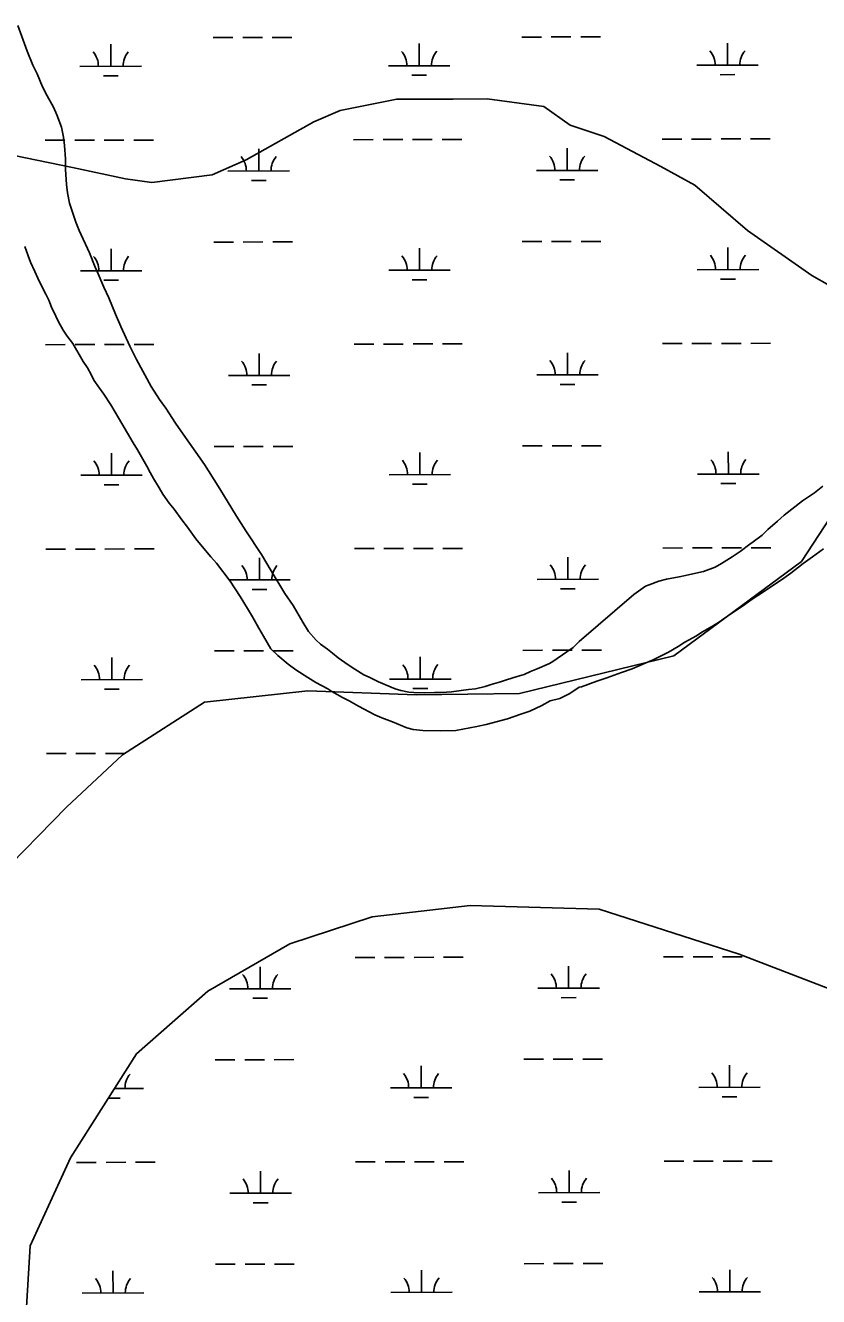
# Model space of a CAD drawing. Extents: x 3329332 to 3367211, y 631066 to 656469.
# Drawn here: x 3361789 to 3363079, y 649585 to 651653 of the extents above; entities that cross this region are included whole.
import ezdxf

# ---------------------------------------------------------------- set-up
doc = ezdxf.new("R2010")
doc.units = 0
for name, color, linetype in [('V-SITE-VEGE', 7, 'Continuous'), ('V-TOPO-SHOR', 7, 'Continuous'), ('V-WETL-SWMP', 7, 'Continuous')]:
    doc.layers.add(name, color=color, linetype=linetype)

msp = doc.modelspace()

# ---------------------------------------------------------------- linework, layer by layer
at = {"layer": 'V-SITE-VEGE'}
for p, q in [((3361791.5, 651611.8), (3361776.2, 651653.5)), ((3361800.6, 651588.7), (3361791.5, 651611.8)), ((3361807.6, 651574.6), (3361800.6, 651588.7)), ((3361816.6, 651553.7), (3361807.6, 651574.6)), ((3361824.2, 651539), (3361816.6, 651553.7)), ((3361834.4, 651520.4), (3361824.2, 651539)), ((3361839.7, 651508), (3361834.4, 651520.4)), ((3361847.2, 651487.7), (3361839.7, 651508)), ((3361850.7, 651471.4), (3361847.2, 651487.7)), ((3361852.1, 651458), (3361850.7, 651471.4)), ((3361853.9, 651436.2), (3361852.1, 651458)), ((3361854.1, 651418.8), (3361853.9, 651436.2)), ((3361855.3, 651394.8), (3361854.1, 651418.8)), ((3361857.3, 651381.3), (3361855.3, 651394.8)), ((3361860.3, 651364.5), (3361857.3, 651381.3)), ((3361870.9, 651333.5), (3361860.3, 651364.5)), ((3361876.2, 651320), (3361870.9, 651333.5)), ((3361892.8, 651283.4), (3361876.2, 651320)), ((3361787.9, 651293.9), (3361793.2, 651278.7)), ((3361793.2, 651278.7), (3361796.9, 651268.5)), ((3361796.9, 651268.5), (3361803.8, 651253.3)), ((3361902.3, 651260.2), (3361892.8, 651283.4)), ((3361803.8, 651253.3), (3361808.6, 651242)), ((3361905.5, 651252.9), (3361902.3, 651260.2)), ((3361916.2, 651227.5), (3361905.5, 651252.9)), ((3361808.6, 651242), (3361816.7, 651226.2)), ((3361924.2, 651210.1), (3361916.2, 651227.5)), ((3361816.7, 651226.2), (3361822.1, 651216)), ((3361822.1, 651216), (3361826.9, 651206.4)), ((3361826.9, 651206.4), (3361831.2, 651195.2)), ((3361935.4, 651183.6), (3361924.2, 651210.1)), ((3361831.2, 651195.2), (3361838.1, 651180.5)), ((3361838.1, 651180.5), (3361842.4, 651170.9)), ((3361842.4, 651170.9), (3361850, 651157.4)), ((3361944, 651163.8), (3361935.4, 651183.6)), ((3361850, 651157.4), (3361856.5, 651147.7)), ((3361856.5, 651147.7), (3361865.7, 651135.8)), ((3361958.4, 651131.7), (3361944, 651163.8)), ((3361865.7, 651135.8), (3361882.5, 651106.4)), ((3361969.2, 651109.7), (3361958.4, 651131.7)), ((3361882.5, 651106.4), (3361889.5, 651096.2)), ((3361993.4, 651066.1), (3361969.2, 651109.7)), ((3361889.5, 651096.2), (3361895.4, 651085.4)), ((3361895.4, 651085.4), (3361899.7, 651076.4)), ((3361899.7, 651076.4), (3361909, 651063.4)), ((3361909, 651063.4), (3361916, 651053.2)), ((3362007, 651044.6), (3361993.4, 651066.1)), ((3361916, 651053.2), (3361927.4, 651036.2)), ((3362017.3, 651030.4), (3362007, 651044.6)), ((3361927.4, 651036.2), (3361934.5, 651024.3)), ((3361934.5, 651024.3), (3361945.3, 651005.6)), ((3362033, 651006.1), (3362017.3, 651030.4)), ((3361945.3, 651005.6), (3361964.2, 650974.5)), ((3362045.5, 650988.5), (3362033, 651006.1)), ((3362066.1, 650959), (3362045.5, 650988.5)), ((3361964.2, 650974.5), (3361971.2, 650962.6)), ((3361971.2, 650962.6), (3361986.3, 650936.1)), ((3362080.3, 650939.2), (3362066.1, 650959)), ((3362102.5, 650903.5), (3362080.3, 650939.2)), ((3361986.3, 650936.1), (3361991.7, 650925.9)), ((3361991.7, 650925.9), (3361997.1, 650916.3)), ((3361997.1, 650916.3), (3362006.3, 650901)), ((3362006.3, 650901), (3362012.2, 650890.8)), ((3362117.1, 650879.8), (3362102.5, 650903.5)), ((3363086.1, 650903.7), (3363072.5, 650892.8)), ((3362012.2, 650890.8), (3362022.5, 650876.1)), ((3362022.5, 650876.1), (3362030.7, 650866.4)), ((3362132.2, 650854.9), (3362117.1, 650879.8)), ((3363053.2, 650879.8), (3363023.1, 650856.4)), ((3363072.5, 650892.8), (3363053.2, 650879.8)), ((3362030.7, 650866.4), (3362043.2, 650848.8)), ((3362147.4, 650831.1), (3362132.2, 650854.9)), ((3363023.1, 650856.4), (3363012.3, 650846.5)), ((3362043.2, 650848.8), (3362052.5, 650836.9)), ((3362052.5, 650836.9), (3362066.1, 650818.2)), ((3363012.3, 650846.5), (3362997, 650833.4)), ((3362066.1, 650818.2), (3362076.5, 650805.7)), ((3362172.9, 650792.5), (3362147.4, 650831.1)), ((3362987.3, 650824.1), (3362973.1, 650813.2)), ((3362997, 650833.4), (3362987.3, 650824.1)), ((3362076.5, 650805.7), (3362090.1, 650788.6)), ((3362951.5, 650797.4), (3362938.5, 650788.8)), ((3362967.4, 650809.4), (3362951.5, 650797.4)), ((3362973.1, 650813.2), (3362967.4, 650809.4)), ((3363069.3, 650788.9), (3363087.4, 650802)), ((3362090.1, 650788.6), (3362099.4, 650778.4)), ((3362099.4, 650778.4), (3362121.7, 650749.4)), ((3362188.5, 650766), (3362172.9, 650792.5)), ((3362910.8, 650772), (3362892.2, 650765.1)), ((3362921.5, 650777.9), (3362910.8, 650772)), ((3362938.5, 650788.8), (3362921.5, 650777.9)), ((3363034.1, 650762.2), (3363054.5, 650778)), ((3363054.5, 650778), (3363069.3, 650788.9)), ((3362210.7, 650729.2), (3362188.5, 650766)), ((3362832.1, 650752.4), (3362819.2, 650749.3)), ((3362852.3, 650756.4), (3362832.1, 650752.4)), ((3362863, 650758.4), (3362852.3, 650756.4)), ((3362879.8, 650762), (3362863, 650758.4)), ((3362892.2, 650765.1), (3362879.8, 650762)), ((3362991.6, 650732.9), (3363022.8, 650754.1)), ((3363022.8, 650754.1), (3363034.1, 650762.2)), ((3362121.7, 650749.4), (3362138, 650724)), ((3362797.8, 650740.8), (3362778.5, 650727.7)), ((3362803.4, 650743.4), (3362797.8, 650740.8)), ((3362819.2, 650749.3), (3362803.4, 650743.4)), ((3362969.5, 650718.8), (3362991.6, 650732.9)), ((3362138, 650724), (3362149.9, 650704.7)), ((3362224.3, 650709.3), (3362210.7, 650729.2)), ((3362778.5, 650727.7), (3362689.8, 650650.7)), ((3362957, 650709.6), (3362969.5, 650718.8)), ((3362149.9, 650704.7), (3362158, 650691.1)), ((3362158, 650691.1), (3362168.2, 650672.5)), ((3362239.9, 650682.2), (3362224.3, 650709.3)), ((3362917.9, 650683), (3362928.1, 650690.1)), ((3362928.1, 650690.1), (3362957, 650709.6)), ((3362168.2, 650672.5), (3362176.3, 650659.5)), ((3362249.1, 650667.5), (3362239.9, 650682.2)), ((3362890.2, 650666.8), (3362906.6, 650676)), ((3362906.6, 650676), (3362917.9, 650683)), ((3362176.3, 650659.5), (3362188.2, 650639.1)), ((3362261.7, 650653.3), (3362249.1, 650667.5)), ((3362268.8, 650646.4), (3362261.7, 650653.3)), ((3362689.8, 650650.7), (3362680.1, 650641.4)), ((3362850.6, 650643), (3362861.9, 650650)), ((3362861.9, 650650), (3362879.4, 650659.7)), ((3362879.4, 650659.7), (3362890.2, 650666.8)), ((3362188.2, 650639.1), (3362199.2, 650628.3)), ((3362199.2, 650628.3), (3362216.2, 650613.9)), ((3362280.4, 650638.3), (3362268.8, 650646.4)), ((3362288.1, 650632), (3362280.4, 650638.3)), ((3362297.5, 650624.6), (3362288.1, 650632)), ((3362669.9, 650634.4), (3362646.7, 650618.6)), ((3362680.1, 650641.4), (3362669.9, 650634.4)), ((3362809.9, 650620.9), (3362835.3, 650633.8)), ((3362835.3, 650633.8), (3362850.6, 650643)), ((3362216.2, 650613.9), (3362228.9, 650604.7)), ((3362314, 650613.1), (3362297.5, 650624.6)), ((3362324.5, 650606.2), (3362314, 650613.1)), ((3362641.6, 650615.4), (3362621.3, 650606.3)), ((3362646.7, 650618.6), (3362641.6, 650615.4)), ((3362758.6, 650600.7), (3362776.1, 650606.5)), ((3362776.1, 650606.5), (3362796.9, 650615.6)), ((3362796.9, 650615.6), (3362809.9, 650620.9)), ((3362228.9, 650604.7), (3362248.2, 650592.6)), ((3362248.2, 650592.6), (3362261.4, 650584.5)), ((3362339.4, 650596.9), (3362324.5, 650606.2)), ((3362348.2, 650592.8), (3362339.4, 650596.9)), ((3362356.5, 650588.7), (3362348.2, 650592.8)), ((3362363.2, 650585.3), (3362356.5, 650588.7)), ((3362571.7, 650588.8), (3362561.6, 650585.1)), ((3362589.1, 650594.1), (3362571.7, 650588.8)), ((3362600.4, 650597.2), (3362589.1, 650594.1)), ((3362610.6, 650602), (3362600.4, 650597.2)), ((3362621.3, 650606.3), (3362610.6, 650602)), ((3362693.3, 650577.4), (3362718.7, 650586.4)), ((3362718.7, 650586.4), (3362735, 650591.7)), ((3362735, 650591.7), (3362758.6, 650600.7)), ((3362261.4, 650584.5), (3362280.8, 650574.1)), ((3362280.8, 650574.1), (3362287.4, 650569.5)), ((3362287.4, 650569.5), (3362304.5, 650559.6)), ((3362390.3, 650574.1), (3362363.2, 650585.3)), ((3362399.8, 650571.1), (3362390.3, 650574.1)), ((3362412.6, 650568.6), (3362399.8, 650571.1)), ((3362420.9, 650567.9), (3362412.6, 650568.6)), ((3362438.3, 650567.5), (3362420.9, 650567.9)), ((3362454.5, 650567.8), (3362438.3, 650567.5)), ((3362465.7, 650568.1), (3362454.5, 650567.8)), ((3362481.9, 650568.9), (3362465.7, 650568.1)), ((3362509.9, 650572.8), (3362481.9, 650568.9)), ((3362521.1, 650574.2), (3362509.9, 650572.8)), ((3362536.8, 650577.8), (3362521.1, 650574.2)), ((3362546.4, 650581), (3362536.8, 650577.8)), ((3362561.6, 650585.1), (3362546.4, 650581)), ((3362658.3, 650558), (3362674.7, 650566.6)), ((3362674.7, 650566.6), (3362690, 650576.4)), ((3362690, 650576.4), (3362693.3, 650577.4)), ((3362304.5, 650559.6), (3362315.6, 650554.4)), ((3362315.6, 650554.4), (3362330.5, 650545.7)), ((3362330.5, 650545.7), (3362357.1, 650531.7)), ((3362609.2, 650537.8), (3362629, 650546.9)), ((3362629, 650546.9), (3362642.6, 650554.4)), ((3362642.6, 650554.4), (3362658.3, 650558)), ((3362357.1, 650531.7), (3362368.7, 650527)), ((3362368.7, 650527), (3362385.9, 650520.5)), ((3362538.4, 650515.7), (3362573.2, 650525.1)), ((3362573.2, 650525.1), (3362594.6, 650532.5)), ((3362594.6, 650532.5), (3362609.2, 650537.8)), ((3362385.9, 650520.5), (3362409.2, 650510.5)), ((3362409.2, 650510.5), (3362419.7, 650507.5)), ((3362419.7, 650507.5), (3362435.3, 650506.1)), ((3362435.3, 650506.1), (3362464.4, 650505.5)), ((3362464.4, 650505.5), (3362489, 650506.1)), ((3362489, 650506.1), (3362523.2, 650512.7)), ((3362523.2, 650512.7), (3362538.4, 650515.7))]:
    msp.add_line(p, q, dxfattribs=at)
at = {"layer": 'V-TOPO-SHOR'}
msp.add_lwpolyline([(3363154.4, 651197.5), (3363068.4, 651246.5), (3362963.9, 651319.9), (3362877.9, 651393.4), (3362822.6, 651423.9), (3362730.5, 651472.8), (3362675.2, 651491.1), (3362632.2, 651521.7), (3362540.1, 651533.8), (3362484.9, 651533.7), (3362392.9, 651533.6), (3362300.9, 651515), (3362258, 651496.5), (3362147.6, 651434.9), (3362092.5, 651410.3), (3361994.3, 651397.8), (3361951.3, 651403.9), (3361865.4, 651422.1), (3361540.1, 651489)], dxfattribs=at)
at = {"layer": 'V-WETL-SWMP'}
for p, q in [((3361927.4, 651586.9), (3361927.4, 651622.9)), ((3362094.4, 651633.6), (3362126.4, 651633.7)), ((3362142.4, 651633.7), (3362174.4, 651633.8)), ((3362190.4, 651633.8), (3362222.4, 651633.9)), ((3362429.3, 651587.8), (3362429.3, 651623.8)), ((3362596.3, 651634.6), (3362628.3, 651634.6)), ((3362644.3, 651634.7), (3362676.3, 651634.7)), ((3362692.3, 651634.7), (3362724.3, 651634.8)), ((3362931.2, 651588.8), (3362931.2, 651624.8)), ((3361877.4, 651586.8), (3361977.4, 651587)), ((3362379.3, 651587.7), (3362479.3, 651587.9)), ((3362881.2, 651588.7), (3362981.2, 651588.9)), ((3361915.5, 651571.4), (3361939.5, 651571.5)), ((3362417.4, 651572.4), (3362441.4, 651572.4)), ((3362919.3, 651573.3), (3362943.3, 651573.4)), ((3361820.8, 651466.6), (3361852.8, 651466.7)), ((3361868.8, 651466.7), (3361900.8, 651466.8)), ((3361916.8, 651466.8), (3361948.8, 651466.8)), ((3361964.8, 651466.9), (3361996.8, 651466.9)), ((3362322.7, 651467.5), (3362354.7, 651467.6)), ((3362370.7, 651467.6), (3362402.7, 651467.7)), ((3362418.7, 651467.7), (3362450.7, 651467.8)), ((3362466.7, 651467.8), (3362498.7, 651467.9)), ((3362824.6, 651468.5), (3362856.6, 651468.6)), ((3362872.6, 651468.6), (3362904.6, 651468.6)), ((3362920.6, 651468.7), (3362952.6, 651468.7)), ((3362968.6, 651468.8), (3363000.6, 651468.8)), ((3362168.2, 651416.5), (3362168.2, 651452.5)), ((3362670.1, 651417.5), (3362670.1, 651453.5)), ((3362118.2, 651416.4), (3362218.2, 651416.6)), ((3362620.1, 651417.4), (3362720.1, 651417.6)), ((3362156.3, 651401.1), (3362180.3, 651401.1)), ((3362658.2, 651402), (3362682.2, 651402.1)), ((3361928.1, 651254.2), (3361928, 651290.2)), ((3362095, 651300.9), (3362127, 651301)), ((3362143, 651301), (3362175, 651301.1)), ((3362191, 651301.1), (3362223, 651301.2)), ((3362430, 651255.1), (3362429.9, 651291.1)), ((3362596.9, 651301.9), (3362628.9, 651302)), ((3362644.9, 651302), (3362676.9, 651302)), ((3362692.9, 651302.1), (3362724.9, 651302.1)), ((3362931.9, 651256.1), (3362931.8, 651292.1)), ((3361878.1, 651254.1), (3361978.1, 651254.3)), ((3362380, 651255.1), (3362480, 651255.2)), ((3362881.9, 651256), (3362981.9, 651256.2)), ((3361916.1, 651238.7), (3361940.1, 651238.8)), ((3362418, 651239.7), (3362442, 651239.7)), ((3362919.9, 651240.6), (3362943.9, 651240.7)), ((3361821.4, 651133.9), (3361853.4, 651134)), ((3361869.4, 651134), (3361901.4, 651134.1)), ((3361917.4, 651134.1), (3361949.4, 651134.2)), ((3361965.4, 651134.2), (3361997.4, 651134.3)), ((3362323.4, 651134.9), (3362355.4, 651134.9)), ((3362371.4, 651135), (3362403.4, 651135)), ((3362419.4, 651135.1), (3362451.4, 651135.1)), ((3362467.4, 651135.1), (3362499.4, 651135.2)), ((3362825.3, 651135.8), (3362857.3, 651135.9)), ((3362873.3, 651135.9), (3362905.3, 651136)), ((3362921.3, 651136), (3362953.3, 651136.1)), ((3362969.3, 651136.1), (3363001.3, 651136.2)), ((3362168.9, 651083.8), (3362168.8, 651119.8)), ((3362670.8, 651084.8), (3362670.7, 651120.8)), ((3362118.9, 651083.7), (3362218.9, 651083.9)), ((3362620.8, 651084.7), (3362720.8, 651084.9)), ((3362156.9, 651068.4), (3362180.9, 651068.4)), ((3362658.8, 651069.3), (3362682.8, 651069.4)), ((3363200.4, 651009.7), (3363051.8, 650781.4)), ((3362095.7, 650968.3), (3362127.7, 650968.3)), ((3362143.7, 650968.4), (3362175.7, 650968.4)), ((3362191.7, 650968.5), (3362223.7, 650968.5)), ((3362430.6, 650922.5), (3362430.5, 650958.5)), ((3362597.6, 650969.2), (3362629.6, 650969.3)), ((3362645.6, 650969.3), (3362677.6, 650969.4)), ((3362693.6, 650969.4), (3362725.6, 650969.5)), ((3362932.5, 650923.4), (3362932.4, 650959.4)), ((3361928.7, 650921.5), (3361928.6, 650957.5)), ((3361878.7, 650921.4), (3361978.7, 650921.6)), ((3362380.6, 650922.4), (3362480.6, 650922.6)), ((3362882.5, 650923.3), (3362982.5, 650923.5)), ((3361916.7, 650906.1), (3361940.7, 650906.1)), ((3362418.6, 650907), (3362442.6, 650907.1)), ((3362920.5, 650908), (3362944.5, 650908)), ((3361822.1, 650801.3), (3361854.1, 650801.3)), ((3361870.1, 650801.3), (3361902.1, 650801.4)), ((3361918.1, 650801.4), (3361950.1, 650801.5)), ((3361966.1, 650801.5), (3361998.1, 650801.6)), ((3362324, 650802.2), (3362356, 650802.3)), ((3362372, 650802.3), (3362404, 650802.4)), ((3362420, 650802.4), (3362452, 650802.4)), ((3362468, 650802.5), (3362500, 650802.5)), ((3362825.9, 650803.1), (3362857.9, 650803.2)), ((3362873.9, 650803.2), (3362905.9, 650803.3)), ((3362921.9, 650803.3), (3362953.9, 650803.4)), ((3362969.9, 650803.4), (3363001.9, 650803.5)), ((3362169.5, 650751.2), (3362169.4, 650787.2)), ((3362671.4, 650752.1), (3362671.3, 650788.1)), ((3363051.8, 650781.4), (3362843.6, 650627.9)), ((3362119.5, 650751.1), (3362219.5, 650751.3)), ((3362621.4, 650752), (3362721.4, 650752.2)), ((3362157.5, 650735.7), (3362181.5, 650735.8)), ((3362659.4, 650736.7), (3362683.4, 650736.7)), ((3362096.3, 650635.6), (3362128.3, 650635.7)), ((3362144.3, 650635.7), (3362176.3, 650635.7)), ((3362192.3, 650635.8), (3362224.3, 650635.8)), ((3362843.6, 650627.9), (3362592.4, 650566.3)), ((3362598.2, 650636.5), (3362630.2, 650636.6)), ((3362646.2, 650636.6), (3362678.2, 650636.7)), ((3362694.2, 650636.7), (3362726.2, 650636.8)), ((3361929.3, 650588.9), (3361929.3, 650624.9)), ((3362431.2, 650589.8), (3362431.2, 650625.8)), ((3361879.3, 650588.8), (3361979.3, 650588.9)), ((3362381.2, 650589.7), (3362481.2, 650589.9)), ((3361917.3, 650573.4), (3361941.3, 650573.4)), ((3362248, 650570.7), (3362080.2, 650552)), ((3362424.4, 650564.4), (3362248, 650570.7)), ((3362419.3, 650574.3), (3362443.3, 650574.4)), ((3362592.4, 650566.3), (3362424.4, 650564.4)), ((3362080.2, 650552), (3361946.8, 650466.5)), ((3361822.7, 650468.6), (3361854.7, 650468.6)), ((3361946.8, 650466.5), (3361855.4, 650381.6)), ((3361870.7, 650468.7), (3361902.7, 650468.7)), ((3361918.7, 650468.8), (3361950.4, 650468.8)), ((3361855.4, 650381.6), (3361656.2, 650177.9)), ((3362353, 650202.7), (3362512.4, 650221.3)), ((3362512.4, 650221.3), (3362722.4, 650215.3)), ((3362722.4, 650215.3), (3362950, 650142.4)), ((3362219.1, 650159.2), (3362353, 650202.7)), ((3362085.6, 650082.1), (3362219.1, 650159.2)), ((3362325.2, 650136.9), (3362357.2, 650136.9)), ((3362373.2, 650136.9), (3362405.2, 650137)), ((3362421.2, 650137), (3362453.2, 650137.1)), ((3362469.2, 650137.1), (3362501.2, 650137.2)), ((3362827.1, 650137.8), (3362859.1, 650137.9)), ((3362875.1, 650137.9), (3362907.1, 650138)), ((3362923.1, 650138), (3362955.1, 650138)), ((3362950, 650142.4), (3363203.1, 650044.7)), ((3362170.7, 650085.8), (3362170.7, 650121.8)), ((3362672.6, 650086.8), (3362672.6, 650122.8)), ((3361969.2, 649980.1), (3362085.6, 650082.1)), ((3362120.7, 650085.7), (3362220.7, 650085.9)), ((3362158.8, 650070.4), (3362182.8, 650070.4)), ((3362622.6, 650086.7), (3362722.6, 650086.9)), ((3362660.7, 650071.3), (3362684.7, 650071.4)), ((3361862, 649811), (3361969.2, 649980.1)), ((3362097.6, 649970.2), (3362129.6, 649970.3)), ((3362145.6, 649970.3), (3362177.6, 649970.4)), ((3362193.6, 649970.4), (3362225.6, 649970.5)), ((3362599.5, 649971.2), (3362631.5, 649971.3)), ((3362647.5, 649971.3), (3362679.5, 649971.3)), ((3362695.5, 649971.4), (3362727.5, 649971.4)), ((3362432.5, 649924.5), (3362432.4, 649960.5)), ((3362934.4, 649925.4), (3362934.3, 649961.4)), ((3362382.5, 649924.4), (3362482.5, 649924.5)), ((3362884.4, 649925.3), (3362984.4, 649925.5)), ((3361923.5, 649908.1), (3361942.6, 649908.1)), ((3361933.3, 649923.5), (3361980.6, 649923.6)), ((3362420.5, 649909), (3362444.5, 649909)), ((3362922.4, 649909.9), (3362946.4, 649910)), ((3361796.4, 649667.6), (3361862, 649811)), ((3361872, 649803.3), (3361904, 649803.4)), ((3361920, 649803.4), (3361952, 649803.5)), ((3361968, 649803.5), (3362000, 649803.6)), ((3362325.9, 649804.2), (3362357.9, 649804.2)), ((3362373.9, 649804.3), (3362405.9, 649804.3)), ((3362421.9, 649804.4), (3362453.9, 649804.4)), ((3362469.9, 649804.5), (3362501.9, 649804.5)), ((3362827.8, 649805.1), (3362859.8, 649805.2)), ((3362875.8, 649805.2), (3362907.8, 649805.3)), ((3362923.8, 649805.3), (3362955.8, 649805.4)), ((3362971.8, 649805.4), (3363003.8, 649805.5)), ((3362171.4, 649753.1), (3362171.3, 649789.1)), ((3362673.3, 649754.1), (3362673.2, 649790.1)), ((3362121.4, 649753), (3362221.4, 649753.2)), ((3362159.4, 649737.7), (3362183.4, 649737.7)), ((3362623.3, 649754), (3362723.3, 649754.2)), ((3362661.3, 649738.6), (3362685.3, 649738.7)), ((3361789.4, 649550), (3361796.4, 649667.6)), ((3362098.2, 649637.6), (3362130.2, 649637.6)), ((3362146.2, 649637.7), (3362178.2, 649637.7)), ((3362194.2, 649637.8), (3362226.2, 649637.8)), ((3362600.1, 649638.5), (3362632.1, 649638.6)), ((3362648.1, 649638.6), (3362680.1, 649638.7)), ((3362696.1, 649638.7), (3362728.1, 649638.8)), ((3361931.2, 649590.8), (3361931.1, 649626.8)), ((3362433.1, 649591.8), (3362433, 649627.8)), ((3362935, 649592.7), (3362935, 649628.7)), ((3361881.2, 649590.7), (3361981.2, 649590.9)), ((3362383.1, 649591.7), (3362483.1, 649591.9)), ((3362885, 649592.6), (3362985, 649592.8))]:
    msp.add_line(p, q, dxfattribs=at)
for centre, start, end in [((3361872.2, 651587.2), 359.3365, 40.8801), ((3361982.7, 651587.5), 139.3365, 180.8801), ((3362374.1, 651588.2), 359.3365, 40.8801), ((3362484.6, 651588.4), 139.3365, 180.8801), ((3362876, 651589.1), 359.3365, 40.8801), ((3362986.5, 651589.4), 139.3365, 180.8801), ((3362113, 651416.9), 359.3365, 40.8801), ((3362223.5, 651417.1), 139.3365, 180.8801), ((3362614.9, 651417.8), 359.3365, 40.8801), ((3362725.4, 651418), 139.3365, 180.8801), ((3361872.8, 651254.6), 359.3365, 40.8801), ((3361983.3, 651254.8), 139.3365, 180.8801), ((3362374.7, 651255.5), 359.3365, 40.8801), ((3362485.2, 651255.7), 139.3365, 180.8801), ((3362876.6, 651256.5), 359.3365, 40.8801), ((3362987.1, 651256.7), 139.3365, 180.8801), ((3362113.6, 651084.2), 359.3365, 40.8801), ((3362224.1, 651084.4), 139.3365, 180.8801), ((3362615.5, 651085.2), 359.3365, 40.8801), ((3362726, 651085.4), 139.3365, 180.8801), ((3361873.4, 650921.9), 359.3365, 40.8801), ((3361983.9, 650922.1), 139.3365, 180.8801), ((3362375.4, 650922.8), 359.3365, 40.8801), ((3362485.8, 650923.1), 139.3365, 180.8801), ((3362877.3, 650923.8), 359.3365, 40.8801), ((3362987.7, 650924), 139.3365, 180.8801), ((3362114.2, 650751.5), 359.3365, 40.8801), ((3362224.7, 650751.7), 139.3365, 180.8801), ((3362616.1, 650752.5), 359.3365, 40.8801), ((3362726.6, 650752.7), 139.3365, 180.8801), ((3361874.1, 650589.2), 359.3365, 40.8801), ((3361984.6, 650589.4), 139.3365, 180.8801), ((3362376, 650590.2), 359.3365, 40.8801), ((3362486.5, 650590.4), 139.3365, 180.8801), ((3362617.4, 650087.1), 359.3365, 40.8801), ((3362727.9, 650087.3), 139.3365, 180.8801), ((3362115.5, 650086.2), 359.3365, 40.8801), ((3362226, 650086.4), 139.3365, 180.8801), ((3361985.8, 649924.1), 139.3365, 180.8801), ((3362377.2, 649924.8), 359.3365, 40.8801), ((3362487.7, 649925), 139.3365, 180.8801), ((3362879.1, 649925.8), 359.3365, 40.8801), ((3362989.6, 649926), 139.3365, 180.8801), ((3362116.1, 649753.5), 359.3365, 40.8801), ((3362226.6, 649753.7), 139.3365, 180.8801), ((3362618, 649754.5), 359.3365, 40.8801), ((3362728.5, 649754.7), 139.3365, 180.8801), ((3361876, 649591.2), 359.3365, 40.8801), ((3361986.4, 649591.4), 139.3365, 180.8801), ((3362377.9, 649592.1), 359.3365, 40.8801), ((3362488.4, 649592.4), 139.3365, 180.8801), ((3362879.8, 649593.1), 359.3365, 40.8801), ((3362990.3, 649593.3), 139.3365, 180.8801)]:
    msp.add_arc(centre, 35.2, start, end, dxfattribs=at)

doc.saveas('drawing.dxf')
